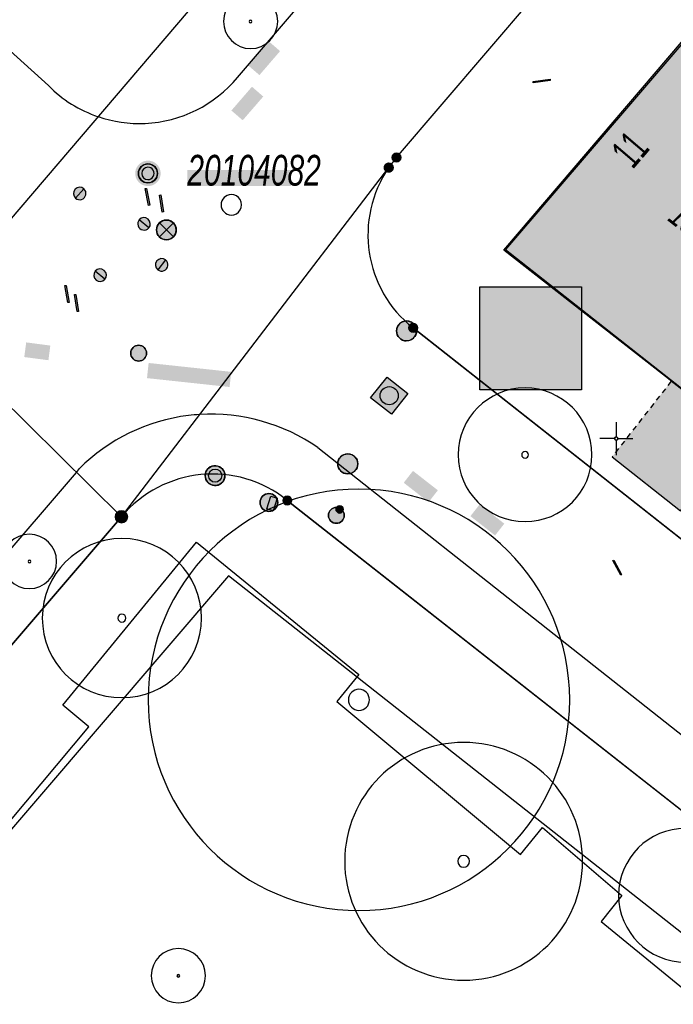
# Model space of a CAD drawing. Header units: metres. Extents: x 2695560 to 2696939, y 1260491 to 1262050.
# Tile 629 of 656: x 2696078 to 2696103, y 1261078 to 1261116. Entities that reach past the tile are written whole.
import ezdxf

# ---------------------------------------------------------------- set-up
doc = ezdxf.new("R2010")
doc.units = ezdxf.units.M
doc.linetypes.add('AUSGEZOGEN', pattern=[0])
doc.linetypes.add('VERDECKT2_S2', pattern=[0.36, 0.2, -0.16])
for name, color, linetype in [('XR$1$AV_Flächen (EO)', 7, 'AUSGEZOGEN'), ('XR$1$AV_Gebäudeflächen (BB)', 7, 'AUSGEZOGEN'), ('XR$1$AV_Gebäudeflächen (EO)', 7, 'AUSGEZOGEN'), ('XR$1$AV_Grenzpunkte', 7, 'AUSGEZOGEN'), ('XR$1$AV_Haus-Nr.', 7, 'AUSGEZOGEN'), ('XR$1$AV_Koordinatennetzpunkte', 7, 'AUSGEZOGEN'), ('XR$1$AV_Lagefixpunkt-Nr.', 7, 'AUSGEZOGEN'), ('XR$1$AV_Lagefixpunkte', 7, 'AUSGEZOGEN'), ('XR$1$AV_Linien (BB)', 7, 'AUSGEZOGEN'), ('XR$1$AV_Versicherung-Nr.', 7, 'AUSGEZOGEN'), ('XR$1$AW_LK_Schachtdeckel', 24, 'AUSGEZOGEN'), ('XR$1$AW_LK_Zwischenpunkt', 24, 'AUSGEZOGEN'), ('XR$1$EW_LK_Bauwerk', 1, 'AUSGEZOGEN'), ('XR$1$EW_LK_Bauwerk_FL_Linie_Punkt', 1, 'AUSGEZOGEN'), ('XR$1$EW_LK_Knoten', 1, 'AUSGEZOGEN'), ('XR$1$FM_LK_SW_TRASSEKNOTEN', 94, 'AUSGEZOGEN'), ('XR$1$GA_LK_Rohrleitungsteil', 32, 'AUSGEZOGEN'), ('XR$1$GR_Baum', 94, 'AUSGEZOGEN'), ('XR$1$Liegenschaftsgrenzen', 7, 'AUSGEZOGEN'), ('XR$1$PFAV', 255, 'AUSGEZOGEN'), ('XR$1$PFAW', 255, 'AUSGEZOGEN'), ('XR$1$PFEW', 255, 'AUSGEZOGEN'), ('XR$1$PFWA', 255, 'AUSGEZOGEN'), ('XR$1$RAEW', 8, 'AUSGEZOGEN'), ('XR$1$RP_Abstandslinie', 7, 'AUSGEZOGEN'), ('XR$1$WA_LK_Absperrarmatur', 171, 'AUSGEZOGEN'), ('XR$1$WA_LK_Hydrant', 171, 'AUSGEZOGEN'), ('XR$1$WA_LK_Rohrleitungsteil', 171, 'AUSGEZOGEN')]:
    doc.layers.add(name, color=color, linetype=linetype)
doc.styles.add('ARIAL', font='arial.ttf')

# ---------------------------------------------------------------- blocks, each defined once
blk = doc.blocks.new('COMPLEXOBJECT_30')
at = {"layer": 'XR$1$AV_Linien (BB)', "color": 7, "linetype": 'AUSGEZOGEN', "transparency": 33554687}
for p, q in [((6071.351, 11085.468), (6072.466, 11084.499)), ((6109.39, 11077.952), (6110.651, 11079.489))]:
    blk.add_line(p, q, dxfattribs=at)
blk.add_lwpolyline([(6076.422, 11084.772), (6080.035, 11089.091), (6079.057, 11089.912), (6084.113, 11096.081), (6090.255, 11091.07), (6089.425, 11090.048), (6096.374, 11084.246), (6097.214, 11085.277), (6100.208, 11082.696), (6099.432, 11081.709), (6104.828, 11077.301)], dxfattribs=at)
for centre, radius, start, end in [((6074.321, 11086.414), 2.666, 225.9066, 321.9887), ((6106.809, 11079.729), 3.134, 230.7945, 325.4481)]:
    blk.add_arc(centre, radius, start, end, dxfattribs=at)
blk = doc.blocks.new('COMPLEXOBJECT_219')
at = {"layer": 'XR$1$AV_Linien (BB)', "color": 7, "linetype": 'AUSGEZOGEN', "transparency": 33554687}
blk.add_line((6087.55, 11097.66), (6110.651, 11079.489), dxfattribs=at)
blk.add_arc((6084.725, 11094.156), 4.501, 51.1256, 140.151, dxfattribs=at)
blk = doc.blocks.new('COMPLEXOBJECT_372')
at = {"layer": 'XR$1$AV_Linien (BB)', "color": 7, "linetype": 'AUSGEZOGEN', "transparency": 33554687}
blk.add_line((6091.68, 11110.64), (6098.912, 11119.102), dxfattribs=at)
blk.add_arc((6094.876, 11107.891), 4.215, 139.3009, 145.8101, dxfattribs=at)
blk = doc.blocks.new('COMPLEXOBJECT_373')
at = {"layer": 'XR$1$AV_Linien (BB)', "color": 7, "linetype": 'AUSGEZOGEN', "transparency": 33554687}
blk.add_line((6102.915, 11095.837), (6092.31, 11104.19), dxfattribs=at)
blk.add_arc((6095.101, 11107.718), 4.499, 145.5982, 231.6571, dxfattribs=at)
blk = doc.blocks.new('COMPLEXOBJECT_624')
at = {"layer": 'XR$1$AV_Linien (BB)', "color": 7, "linetype": 'AUSGEZOGEN', "transparency": 33554687}
blk.add_lwpolyline([(6085.67, 11113.677), (6117.292, 11150.599), (6148.779, 11187.343)], dxfattribs=at)
for centre, radius, start, end in [((6081.945, 11116.778), 4.847, 272.6035, 320.2254), ((6081.943, 11116.752), 4.821, 251.1678, 272.6352)]:
    blk.add_arc(centre, radius, start, end, dxfattribs=at)
blk = doc.blocks.new('COMPLEXOBJECT_625')
at = {"layer": 'XR$1$AV_Linien (BB)', "color": 7, "linetype": 'AUSGEZOGEN', "transparency": 33554687}
blk.add_line((6079.676, 11098.861), (6079.554, 11098.719), dxfattribs=at)
for centre, radius, start, end in [((6084.665, 11093.865), 7.06, 96.9969, 134.9617), ((6084.614, 11094.352), 6.571, 93.316, 97.0728)]:
    blk.add_arc(centre, radius, start, end, dxfattribs=at)
blk = doc.blocks.new('COMPLEXOBJECT_627')
at = {"layer": 'XR$1$AV_Linien (BB)', "color": 7, "linetype": 'AUSGEZOGEN', "transparency": 33554687}
blk.add_lwpolyline([(6008.311, 11177.006), (6056.879, 11132.95), (6078.507, 11113.365)], dxfattribs=at)
blk.add_arc((6081.95, 11116.779), 4.849, 224.7539, 251.1915, dxfattribs=at)
blk = doc.blocks.new('COMPLEXOBJECT_665')
at = {"layer": 'XR$1$AV_Linien (BB)', "color": 7, "linetype": 'AUSGEZOGEN', "transparency": 33554687}
blk.add_lwpolyline([(6079.554, 11098.719), (6035.234, 11047.035), (5995.085, 11000.172)], dxfattribs=at)
blk = doc.blocks.new('COMPLEXOBJECT_741')
at = {"layer": 'XR$1$AV_Linien (BB)', "color": 7, "linetype": 'AUSGEZOGEN', "transparency": 33554687}
blk.add_lwpolyline([(6088.704, 11099.658), (6147.236, 11053.415), (6148.646, 11053.193), (6191.449, 11019.447)], dxfattribs=at)
blk = doc.blocks.new('COMPLEXOBJECT_1281')
at = {"layer": 'XR$1$Liegenschaftsgrenzen', "color": 7, "linetype": 'AUSGEZOGEN', "transparency": 33554687}
blk.add_line((6092.31, 11104.19), (6108.46, 11091.47), dxfattribs=at)
blk.add_arc((6095.101, 11107.718), 4.499, 145.5982, 231.6571, dxfattribs=at)
blk = doc.blocks.new('COMPLEXOBJECT_1289')
at = {"layer": 'XR$1$Liegenschaftsgrenzen', "color": 7, "linetype": 'AUSGEZOGEN', "transparency": 33554687}
blk.add_lwpolyline([(6149.759, 11049.766), (6134.64, 11060.62), (6087.55, 11097.66)], dxfattribs=at)
blk.add_arc((6084.725, 11094.156), 4.501, 51.1256, 140.151, dxfattribs=at)
blk = doc.blocks.new('COMPLEXOBJECT_1290')
at = {"layer": 'XR$1$Liegenschaftsgrenzen', "color": 7, "linetype": 'AUSGEZOGEN', "transparency": 33554687}
blk.add_line((6091.68, 11110.64), (6103.32, 11124.26), dxfattribs=at)
blk.add_arc((6094.876, 11107.891), 4.215, 139.3009, 145.8101, dxfattribs=at)
blk = doc.blocks.new('BWAV1')
at = {"layer": 'XR$1$PFAV', "transparency": 33554687}
blk.add_hatch(color=7, dxfattribs=at).paths.add_polyline_path([(0.67, 0), (0.656, 0.135), (0.616, 0.264), (0.55, 0.383), (0.462, 0.486), (0.354, 0.569), (0.233, 0.628), (0.101, 0.662), (-0.034, 0.669), (-0.168, 0.649), (-0.295, 0.602), (-0.41, 0.53), (-0.508, 0.436), (-0.586, 0.325), (-0.639, 0.201), (-0.667, 0.068), (-0.667, -0.068), (-0.639, -0.201), (-0.586, -0.325), (-0.508, -0.436), (-0.41, -0.53), (-0.295, -0.602), (-0.168, -0.649), (-0.034, -0.669), (0.101, -0.662), (0.233, -0.628), (0.354, -0.569), (0.462, -0.486), (0.55, -0.383), (0.616, -0.264), (0.656, -0.135)])
at = {"color": 7, "transparency": 33554687}
for radius, start, end in [(0.5, 91.1948, 268.8052), (0.326, 91.1948, 268.8052), (0.5, 268.8052, 91.1948), (0.326, 268.8052, 91.1948)]:
    blk.add_arc((0, 0), radius, start, end, dxfattribs=at)
at = {"layer": 'XR$1$PFAV', "transparency": 33554687}
blk.add_circle((0, 0), 0.5, dxfattribs=at)
blk = doc.blocks.new('BAV15')
at = {"layer": 'XR$1$PFAV', "transparency": 33554687}
blk.add_hatch(color=7, dxfattribs=at).paths.add_polyline_path([(0.5, 0), (0.49, 0.101), (0.459, 0.197), (0.41, 0.286), (0.344, 0.362), (0.264, 0.424), (0.174, 0.469), (0.076, 0.494), (-0.025, 0.499), (-0.125, 0.484), (-0.22, 0.449), (-0.306, 0.395), (-0.379, 0.326), (-0.437, 0.243), (-0.477, 0.15), (-0.497, 0.051), (-0.497, -0.051), (-0.477, -0.15), (-0.437, -0.243), (-0.379, -0.326), (-0.306, -0.395), (-0.22, -0.449), (-0.125, -0.484), (-0.025, -0.499), (0.076, -0.494), (0.174, -0.469), (0.264, -0.424), (0.344, -0.362), (0.41, -0.286), (0.459, -0.197), (0.49, -0.101)])
at = {"color": 7, "transparency": 33554687}
for start, end in [(90, 270), (270, 90)]:
    blk.add_arc((0, 0), 0.5, start, end, dxfattribs=at)
at = {"layer": 'XR$1$PFAV', "transparency": 33554687}
blk.add_circle((0, 0), 0.5, dxfattribs=at)
blk = doc.blocks.new('BWAV20')
at = {"true_color": 0x000000, "transparency": 33554687}
blk.add_hatch(color=18, dxfattribs=at).paths.add_polyline_path([(0.167, 0), (0.163, 0.034), (0.153, 0.066), (0.137, 0.095), (0.115, 0.121), (0.088, 0.141), (0.058, 0.156), (0.025, 0.165), (-0.008, 0.166), (-0.042, 0.161), (-0.073, 0.15), (-0.102, 0.132), (-0.126, 0.109), (-0.146, 0.081), (-0.159, 0.05), (-0.166, 0.017), (-0.166, -0.017), (-0.159, -0.05), (-0.146, -0.081), (-0.126, -0.109), (-0.102, -0.132), (-0.073, -0.15), (-0.042, -0.161), (-0.008, -0.166), (0.025, -0.165), (0.058, -0.156), (0.088, -0.141), (0.115, -0.121), (0.137, -0.095), (0.153, -0.066), (0.163, -0.034)])
at = {"layer": 'XR$1$PFAV', "transparency": 33554687}
blk.add_hatch(color=7, dxfattribs=at).paths.add_polyline_path([(0.5, 0), (0.49, 0.101), (0.459, 0.197), (0.41, 0.286), (0.344, 0.362), (0.264, 0.424), (0.174, 0.469), (0.076, 0.494), (-0.025, 0.499), (-0.125, 0.484), (-0.22, 0.449), (-0.306, 0.395), (-0.379, 0.326), (-0.437, 0.243), (-0.477, 0.15), (-0.497, 0.051), (-0.497, -0.051), (-0.477, -0.15), (-0.437, -0.243), (-0.379, -0.326), (-0.306, -0.395), (-0.22, -0.449), (-0.125, -0.484), (-0.025, -0.499), (0.076, -0.494), (0.174, -0.469), (0.264, -0.424), (0.344, -0.362), (0.41, -0.286), (0.459, -0.197), (0.49, -0.101)])
blk = doc.blocks.new('BAV2041')
at = {"color": 7, "transparency": 33554687}
for p, q in [((0, 0.5), (0, 0.05)), ((-0.05, 0), (-0.5, 0)), ((0.05, 0), (0.5, 0)), ((0, -0.05), (0, -0.5))]:
    blk.add_line(p, q, dxfattribs=at)
blk.add_circle((0, 0), 0.05, dxfattribs=at)
for start, end in [(90, 270), (270, 90)]:
    blk.add_arc((0, 0), 0.05, start, end, dxfattribs=at)
blk = doc.blocks.new('WBGR1')
at = {"color": 94, "transparency": 33554687}
for radius, start, end in [(1, 90, 270), (1, 270, 90), (0.05, 90, 270), (0.05, 270, 90)]:
    blk.add_arc((0, 0), radius, start, end, dxfattribs=at)
blk = doc.blocks.new('BAW2092')
at = {"true_color": 0x000000, "transparency": 33554687}
blk.add_hatch(color=18, dxfattribs=at).paths.add_polyline_path([(-0.03, 0.5), (-0.03, -0.5), (0.03, -0.5), (0.03, 0.5)])
at = {"transparency": 33554687}
blk.add_lwpolyline([(-0.03, 0.5), (0.03, 0.5), (0.03, -0.5), (-0.03, -0.5), (-0.03, 0.5)], close=True, dxfattribs=at)
blk = doc.blocks.new('BAW2087')
at = {"lineweight": 25, "true_color": 0x000000, "transparency": 33554687}
h = blk.add_hatch(color=18, dxfattribs=at)
h.paths.add_polyline_path([(-0.5, 0.5), (-0.5, -0.5), (0.5, -0.5), (0.5, 0.5)])
h.paths.add_polyline_path([(0.337, -0.069), (0.316, -0.136), (0.282, -0.196), (0.237, -0.249), (0.182, -0.292), (0.119, -0.322), (0.052, -0.34), (-0.017, -0.343), (-0.086, -0.333), (-0.151, -0.309), (-0.21, -0.272), (-0.261, -0.224), (-0.301, -0.167), (-0.328, -0.103), (-0.342, -0.035), (-0.342, 0.035), (-0.328, 0.103), (-0.301, 0.167), (-0.261, 0.224), (-0.21, 0.272), (-0.151, 0.309), (-0.086, 0.333), (-0.017, 0.343), (0.052, 0.34), (0.119, 0.322), (0.182, 0.292), (0.237, 0.249), (0.282, 0.196), (0.316, 0.136), (0.337, 0.069), (0.344, 0)], flags=16)
at = {"layer": 'XR$1$PFAW', "lineweight": 25, "transparency": 33554687}
blk.add_hatch(color=7, dxfattribs=at).paths.add_polyline_path([(0.344, 0), (0.337, 0.069), (0.316, 0.136), (0.282, 0.196), (0.237, 0.249), (0.182, 0.292), (0.119, 0.322), (0.052, 0.34), (-0.017, 0.343), (-0.086, 0.333), (-0.151, 0.309), (-0.21, 0.272), (-0.261, 0.224), (-0.301, 0.167), (-0.328, 0.103), (-0.342, 0.035), (-0.342, -0.035), (-0.328, -0.103), (-0.301, -0.167), (-0.261, -0.224), (-0.21, -0.272), (-0.151, -0.309), (-0.086, -0.333), (-0.017, -0.343), (0.052, -0.34), (0.119, -0.322), (0.182, -0.292), (0.237, -0.249), (0.282, -0.196), (0.316, -0.136), (0.337, -0.069)])
at = {"lineweight": 25, "transparency": 33554687}
for p, q in [((-0.5, 0.5, 0.993), (0.5, 0.5, 0.993)), ((-0.5, -0.5, 0.993), (-0.5, 0.5, 0.993)), ((0.5, 0.5, 0.993), (0.5, -0.5, 0.993)), ((0.5, -0.5, 0.993), (-0.5, -0.5, 0.993))]:
    blk.add_line(p, q, dxfattribs=at)
blk.add_circle((0, 0), 0.344, dxfattribs=at)
at = {"layer": 'XR$1$PFAW', "lineweight": 25, "transparency": 33554687}
blk.add_line((-0.5, 0.5), (0.5, 0.5), dxfattribs=at)
at = {"layer": 'XR$1$PFAW', "color": 31, "lineweight": 25, "transparency": 33554687}
for p, q in [((-0.5, -0.5), (-0.5, 0.5)), ((0.5, 0.5), (0.5, -0.5)), ((0.5, -0.5), (-0.5, -0.5))]:
    blk.add_line(p, q, dxfattribs=at)
at = {"layer": 'XR$1$PFAW', "lineweight": 25, "transparency": 33554687}
blk.add_circle((0, 0), 0.344, dxfattribs=at)
blk = doc.blocks.new('BAW2088')
at = {"layer": 'XR$1$PFAW', "transparency": 33554687}
blk.add_hatch(color=253, dxfattribs=at).paths.add_polyline_path([(0.51, 0), (0.5, 0.101), (0.47, 0.197), (0.421, 0.286), (0.355, 0.362), (0.275, 0.424), (0.184, 0.469), (0.086, 0.494), (-0.015, 0.499), (-0.115, 0.484), (-0.21, 0.449), (-0.296, 0.395), (-0.369, 0.326), (-0.427, 0.243), (-0.467, 0.15), (-0.487, 0.051), (-0.487, -0.051), (-0.467, -0.15), (-0.427, -0.243), (-0.369, -0.326), (-0.296, -0.395), (-0.21, -0.449), (-0.115, -0.484), (-0.015, -0.499), (0.086, -0.494), (0.184, -0.469), (0.275, -0.424), (0.355, -0.362), (0.421, -0.286), (0.47, -0.197), (0.5, -0.101)])
at = {"transparency": 33554687}
for start, end in [(91.1948, 268.8052), (268.8052, 91.1948)]:
    blk.add_arc((0.01, 0), 0.5, start, end, dxfattribs=at)
at = {"layer": 'XR$1$PFAW', "transparency": 33554687}
blk.add_circle((0.01, 0), 0.5, dxfattribs=at)
blk = doc.blocks.new('BWA2013')
at = {"true_color": 0x000000, "transparency": 33554687}
blk.add_hatch(color=18, dxfattribs=at).paths.add_polyline_path([(-0.291, -0.409), (0.352, 0.357), (0.291, 0.409), (-0.352, -0.357)])
at = {"transparency": 33554687}
blk.add_lwpolyline([(-0.291, -0.409), (-0.352, -0.357), (0.291, 0.409), (0.352, 0.357), (-0.291, -0.409)], close=True, dxfattribs=at)
blk = doc.blocks.new('BWA2009')
at = {"true_color": 0x000000, "transparency": 33554687}
blk.add_hatch(color=18, dxfattribs=at).paths.add_polyline_path([(0.333, 0), (0.327, 0.067), (0.306, 0.131), (0.274, 0.19), (0.23, 0.242), (0.176, 0.283), (0.116, 0.313), (0.05, 0.329), (-0.017, 0.333), (-0.084, 0.323), (-0.147, 0.299), (-0.204, 0.264), (-0.253, 0.217), (-0.291, 0.162), (-0.318, 0.1), (-0.332, 0.034), (-0.332, -0.034), (-0.318, -0.1), (-0.291, -0.162), (-0.253, -0.217), (-0.204, -0.264), (-0.147, -0.299), (-0.084, -0.323), (-0.017, -0.333), (0.05, -0.329), (0.116, -0.313), (0.176, -0.283), (0.23, -0.242), (0.274, -0.19), (0.306, -0.131), (0.327, -0.067)])
at = {"layer": 'XR$1$PFWA', "transparency": 33554687}
blk.add_hatch(color=7, dxfattribs=at).paths.add_polyline_path([(0.5, 0), (0.49, 0.101), (0.459, 0.197), (0.41, 0.286), (0.344, 0.362), (0.264, 0.424), (0.174, 0.469), (0.076, 0.494), (-0.025, 0.499), (-0.125, 0.484), (-0.22, 0.449), (-0.306, 0.395), (-0.379, 0.326), (-0.437, 0.243), (-0.477, 0.15), (-0.497, 0.051), (-0.497, -0.051), (-0.477, -0.15), (-0.437, -0.243), (-0.379, -0.326), (-0.306, -0.395), (-0.22, -0.449), (-0.125, -0.484), (-0.025, -0.499), (0.076, -0.494), (0.174, -0.469), (0.264, -0.424), (0.344, -0.362), (0.41, -0.286), (0.459, -0.197), (0.49, -0.101)])
at = {"transparency": 33554687}
blk.add_circle((0, 0), 0.333, dxfattribs=at)
for start, end in [(90, 180), (0, 90), (180, 270), (270, 0)]:
    blk.add_arc((0, 0), 0.5, start, end, dxfattribs=at)
at = {"layer": 'XR$1$PFWA', "transparency": 33554687}
blk.add_circle((0, 0), 0.5, dxfattribs=at)
blk = doc.blocks.new('BWA965')
at = {"layer": 'XR$1$PFWA', "transparency": 33554687}
blk.add_hatch(color=7, dxfattribs=at).paths.add_polyline_path([(0, 0.5), (-0.051, 0.497), (-0.101, 0.49), (-0.15, 0.477), (-0.197, 0.459), (-0.243, 0.437), (-0.286, 0.41), (-0.326, 0.379), (-0.362, 0.344), (-0.395, 0.306), (-0.424, 0.264), (-0.449, 0.22), (-0.469, 0.174), (-0.484, 0.125), (-0.494, 0.076), (-0.499, 0.025), (-0.499, -0.025), (-0.494, -0.076), (-0.484, -0.125), (-0.469, -0.174), (-0.449, -0.22), (-0.424, -0.264), (-0.395, -0.306), (-0.362, -0.344), (-0.326, -0.379), (-0.286, -0.41), (-0.243, -0.437), (-0.197, -0.459), (-0.15, -0.477), (-0.101, -0.49), (-0.051, -0.497), (0, -0.5), (0.051, -0.497), (0.101, -0.49), (0.15, -0.477), (0.197, -0.459), (0.243, -0.437), (0.286, -0.41), (0.326, -0.379), (0.362, -0.344), (0.395, -0.306), (0.424, -0.264), (0.449, -0.22), (0.469, -0.174), (0.484, -0.125), (0.494, -0.076), (0.499, -0.025), (0.499, 0.025), (0.494, 0.076), (0.484, 0.125), (0.469, 0.174), (0.449, 0.22), (0.424, 0.264), (0.395, 0.306), (0.362, 0.344), (0.326, 0.379), (0.286, 0.41), (0.243, 0.437), (0.197, 0.459), (0.15, 0.477), (0.101, 0.49), (0.051, 0.497)])
at = {"transparency": 33554687}
blk.add_line((0, 0.5), (0, -0.5), dxfattribs=at)
for start, end in [(90, 270), (270, 90)]:
    blk.add_arc((0, 0), 0.5, start, end, dxfattribs=at)
blk = doc.blocks.new('BGA2013')
at = {"transparency": 33554687}
blk.add_hatch(color=36, dxfattribs=at).paths.add_polyline_path([(-0.291, -0.409), (0.352, 0.357), (0.291, 0.409), (-0.352, -0.357)])
at = {"color": 32, "transparency": 33554687}
blk.add_lwpolyline([(-0.291, -0.409), (-0.352, -0.357), (0.291, 0.409), (0.352, 0.357), (-0.291, -0.409)], close=True, dxfattribs=at)
blk = doc.blocks.new('BEW15')
at = {"layer": 'XR$1$PFEW', "transparency": 33554687}
h = blk.add_hatch(color=7, dxfattribs=at)
h.paths.add_polyline_path([(-0.5, 0), (-0.497, -0.05), (-0.489, -0.1), (-0.477, -0.15), (-0.459, -0.197), (-0.437, -0.242), (-0.41, -0.285), (-0.379, -0.326), (-0.344, -0.362), (-0.306, -0.395), (-0.264, -0.424), (-0.22, -0.449), (-0.173, -0.469), (-0.125, -0.484), (-0.075, -0.494), (-0.025, -0.499), (0.026, -0.499), (0.076, -0.494), (0.126, -0.484), (0.174, -0.469), (0.22, -0.449), (0.265, -0.424), (0.306, -0.395), (0.345, -0.362), (0.38, -0.326), (0.411, -0.285), (0.437, -0.242), (0.46, -0.197), (0.477, -0.15), (0.49, -0.1), (0.498, -0.05), (0.5, 0), (0.498, 0.051), (0.49, 0.101), (0.477, 0.15), (0.46, 0.197), (0.437, 0.243), (0.411, 0.286), (0.38, 0.326), (0.345, 0.363), (0.306, 0.396), (0.265, 0.424), (0.22, 0.449), (0.174, 0.469), (0.126, 0.484), (0.076, 0.494), (0.026, 0.5), (-0.025, 0.5), (-0.075, 0.494), (-0.125, 0.484), (-0.173, 0.469), (-0.22, 0.449), (-0.264, 0.424), (-0.306, 0.396), (-0.344, 0.363), (-0.379, 0.326), (-0.41, 0.286), (-0.437, 0.243), (-0.459, 0.197), (-0.477, 0.15), (-0.489, 0.101), (-0.497, 0.051)])
h.paths.add_polyline_path([(0.01, 0.001), (0.01, 0), (0.01, -0.001), (0.01, -0.002), (0.01, -0.003), (0.009, -0.004), (0.009, -0.005), (0.009, -0.006), (0.008, -0.006), (0.007, -0.007), (0.006, -0.008), (0.006, -0.008), (0.005, -0.009), (0.004, -0.009), (0.003, -0.01), (0.002, -0.01), (0.001, -0.01), (0, -0.01), (-0.001, -0.01), (-0.002, -0.01), (-0.003, -0.009), (-0.004, -0.009), (-0.005, -0.008), (-0.006, -0.008), (-0.007, -0.007), (-0.007, -0.006), (-0.008, -0.006), (-0.008, -0.005), (-0.009, -0.004), (-0.009, -0.003), (-0.009, -0.002), (-0.01, -0.001), (-0.01, 0), (-0.01, 0.001), (-0.009, 0.002), (-0.009, 0.003), (-0.009, 0.004), (-0.008, 0.005), (-0.008, 0.006), (-0.007, 0.007), (-0.007, 0.007), (-0.006, 0.008), (-0.005, 0.009), (-0.004, 0.009), (-0.003, 0.01), (-0.002, 0.01), (-0.001, 0.01), (0, 0.01), (0.001, 0.01), (0.002, 0.01), (0.003, 0.01), (0.004, 0.01), (0.005, 0.009), (0.006, 0.009), (0.006, 0.008), (0.007, 0.007), (0.008, 0.007), (0.009, 0.006), (0.009, 0.005), (0.009, 0.004), (0.01, 0.003), (0.01, 0.002)], flags=16)
at = {"color": 1, "transparency": 33554687}
for start, end in [(0, 180), (180, 0)]:
    blk.add_arc((0, 0), 0.5, start, end, dxfattribs=at)
at = {"layer": 'XR$1$PFEW', "transparency": 33554687}
blk.add_circle((0, 0), 0.5, dxfattribs=at)
blk = doc.blocks.new('BEWLP2597')
at = {"layer": 'XR$1$PFEW', "transparency": 33554687}
blk.add_hatch(color=7, dxfattribs=at).paths.add_polyline_path([(-0.5, 0), (-0.497, -0.051), (-0.49, -0.101), (-0.477, -0.15), (-0.459, -0.197), (-0.437, -0.243), (-0.41, -0.286), (-0.379, -0.326), (-0.344, -0.362), (-0.306, -0.395), (-0.264, -0.424), (-0.22, -0.449), (-0.174, -0.469), (-0.125, -0.484), (-0.076, -0.494), (-0.025, -0.499), (0.025, -0.499), (0.076, -0.494), (0.125, -0.484), (0.174, -0.469), (0.22, -0.449), (0.264, -0.424), (0.306, -0.395), (0.344, -0.362), (0.379, -0.326), (0.41, -0.286), (0.437, -0.243), (0.459, -0.197), (0.477, -0.15), (0.49, -0.101), (0.497, -0.051), (0.5, 0), (0.497, 0.051), (0.49, 0.101), (0.477, 0.15), (0.459, 0.197), (0.437, 0.243), (0.41, 0.286), (0.379, 0.326), (0.344, 0.362), (0.306, 0.395), (0.264, 0.424), (0.22, 0.449), (0.174, 0.469), (0.125, 0.484), (0.076, 0.494), (0.025, 0.499), (-0.025, 0.499), (-0.076, 0.494), (-0.125, 0.484), (-0.174, 0.469), (-0.22, 0.449), (-0.264, 0.424), (-0.306, 0.395), (-0.344, 0.362), (-0.379, 0.326), (-0.41, 0.286), (-0.437, 0.243), (-0.459, 0.197), (-0.477, 0.15), (-0.49, 0.101), (-0.497, 0.051)])
at = {"color": 1, "transparency": 33554687}
for start, end in [(90, 180), (0, 90), (180, 270), (270, 0)]:
    blk.add_arc((0, 0), 0.5, start, end, dxfattribs=at)
at = {"layer": 'XR$1$PFEW', "transparency": 33554687}
blk.add_circle((0, 0), 0.5, dxfattribs=at)
blk = doc.blocks.new('BEWLP2549_S')
at = {"layer": 'XR$1$PFEW', "transparency": 33554687}
blk.add_hatch(color=7, dxfattribs=at).paths.add_polyline_path([(0.5, 0), (0.49, 0.101), (0.459, 0.197), (0.41, 0.286), (0.344, 0.362), (0.264, 0.424), (0.174, 0.469), (0.076, 0.494), (-0.025, 0.499), (-0.125, 0.484), (-0.22, 0.449), (-0.306, 0.395), (-0.379, 0.326), (-0.437, 0.243), (-0.477, 0.15), (-0.497, 0.051), (-0.497, -0.051), (-0.477, -0.15), (-0.437, -0.243), (-0.379, -0.326), (-0.306, -0.395), (-0.22, -0.449), (-0.125, -0.484), (-0.025, -0.499), (0.076, -0.494), (0.174, -0.469), (0.264, -0.424), (0.344, -0.362), (0.41, -0.286), (0.459, -0.197), (0.49, -0.101)])
at = {"color": 1, "transparency": 33554687}
for p, q in [((0.354, -0.354), (-0.354, 0.354)), ((-0.354, -0.354), (0.354, 0.354))]:
    blk.add_line(p, q, dxfattribs=at)
for start, end in [(91.3809, 268.6191), (268.6191, 91.3809)]:
    blk.add_arc((0, 0), 0.5, start, end, dxfattribs=at)
at = {"layer": 'XR$1$PFEW', "transparency": 33554687}
blk.add_circle((0, 0), 0.5, dxfattribs=at)
blk = doc.blocks.new('BEW957')
at = {"layer": 'XR$1$RAEW', "transparency": 33554687}
blk.add_hatch(color=1, dxfattribs=at).paths.add_polyline_path([(-0.5, 0), (-0.5, -0.05), (-0.49, -0.1), (-0.48, -0.15), (-0.46, -0.2), (-0.44, -0.24), (-0.41, -0.29), (-0.38, -0.33), (-0.34, -0.36), (-0.31, -0.4), (-0.26, -0.42), (-0.22, -0.45), (-0.17, -0.47), (-0.13, -0.48), (-0.08, -0.49), (-0.03, -0.5), (0.03, -0.5), (0.08, -0.49), (0.13, -0.48), (0.17, -0.47), (0.22, -0.45), (0.26, -0.42), (0.31, -0.4), (0.34, -0.36), (0.38, -0.33), (0.41, -0.29), (0.44, -0.24), (0.46, -0.2), (0.48, -0.15), (0.49, -0.1), (0.5, -0.05), (0.5, 0), (0.5, 0.05), (0.49, 0.1), (0.48, 0.15), (0.46, 0.2), (0.44, 0.24), (0.41, 0.29), (0.38, 0.33), (0.34, 0.36), (0.31, 0.4), (0.26, 0.42), (0.22, 0.45), (0.17, 0.47), (0.13, 0.48), (0.08, 0.49), (0.03, 0.5), (-0.03, 0.5), (-0.08, 0.49), (-0.13, 0.48), (-0.17, 0.47), (-0.22, 0.45), (-0.26, 0.42), (-0.31, 0.4), (-0.34, 0.36), (-0.38, 0.33), (-0.41, 0.29), (-0.44, 0.24), (-0.46, 0.2), (-0.48, 0.15), (-0.49, 0.1), (-0.5, 0.05)])
at = {"color": 1, "transparency": 33554687}
for start, end in [(90, 180), (180, 270), (0, 90), (270, 0)]:
    blk.add_arc((0, 0), 0.5, start, end, dxfattribs=at)
at = {"layer": 'XR$1$RAEW', "color": 1, "transparency": 33554687}
blk.add_circle((0, 0), 0.5, dxfattribs=at)
blk = doc.blocks.new('BEWLP2514')
at = {"layer": 'XR$1$PFEW', "transparency": 33554687}
blk.add_hatch(color=7, dxfattribs=at).paths.add_polyline_path([(0.5, 0), (-0.5, 0), (-0.5, -0.5), (0.5, -0.5)])
at = {"color": 1, "transparency": 33554687}
blk.add_lwpolyline([(-0.5, 0), (0.5, 0), (0.5, -0.5), (-0.5, -0.5), (-0.5, 0)], close=True, dxfattribs=at)
at = {"layer": 'XR$1$PFEW', "transparency": 33554687}
for p, q in [((-0.5, -0.5), (-0.5, 0)), ((-0.5, 0), (0.5, 0)), ((0.5, 0), (0.5, -0.5)), ((0.5, -0.5), (-0.5, -0.5))]:
    blk.add_line(p, q, dxfattribs=at)
blk = doc.blocks.new('BWFM16')
at = {"color": 94, "transparency": 33554687}
for start, end in [(91.1948, 268.8052), (268.8052, 91.1948)]:
    blk.add_arc((0.01, 0), 0.5, start, end, dxfattribs=at)

msp = doc.modelspace()

# ---------------------------------------------------------------- hatches: boundary and pattern name
at = {"transparency": 33554687}
for points in [[(2696087.033, 1261113.945), (2696087.465, 1261113.573), (2696088.247, 1261114.481), (2696087.815, 1261114.853)], [(2696086.404, 1261112.232), (2696086.832, 1261111.862), (2696087.61, 1261112.762), (2696087.182, 1261113.132)], [(2696084.735, 1261109.976), (2696084.735, 1261109.373), (2696088.658, 1261109.373), (2696088.658, 1261109.976)], [(2696095.81, 1261105.552), (2696095.81, 1261101.651), (2696099.66, 1261101.651), (2696099.66, 1261105.552)], [(2696078.637, 1261103.452), (2696078.564, 1261102.897), (2696079.478, 1261102.777), (2696079.55, 1261103.332)], [(2696083.271, 1261102.673), (2696083.209, 1261102.099), (2696086.335, 1261101.763), (2696086.397, 1261102.337)], [(2696093.277, 1261098.587), (2696092.926, 1261098.138), (2696093.867, 1261097.403), (2696094.218, 1261097.852)], [(2696095.8, 1261097.318), (2696095.451, 1261096.872), (2696096.384, 1261096.142), (2696096.733, 1261096.588)]]:
    msp.add_hatch(color=7, dxfattribs=at).paths.add_polyline_path(points)
at = {"layer": 'XR$1$AV_Gebäudeflächen (BB)', "true_color": 0xd2d2d2, "transparency": 33554687}
msp.add_hatch(color=254, dxfattribs=at).paths.add_polyline_path([(2696111.575, 1261108.886), (2696103.955, 1261115.42), (2696096.712, 1261106.943), (2696104.62, 1261100.756)])
at = {"layer": 'XR$1$AV_Gebäudeflächen (EO)', "true_color": 0xebebeb, "transparency": 33554687}
msp.add_hatch(color=7, dxfattribs=at).paths.add_polyline_path([(2696103.052, 1261101.983), (2696100.815, 1261099.123), (2696103.407, 1261097.08), (2696105.675, 1261099.93), (2696104.718, 1261100.679)])

# ---------------------------------------------------------------- linework, layer by layer
at = {"color": 24, "lineweight": -3, "transparency": 33554687}
msp.add_lwpolyline([(2696095.81, 1261105.552), (2696099.66, 1261105.552), (2696099.66, 1261101.651), (2696095.81, 1261101.651), (2696095.81, 1261105.552)], close=True, dxfattribs=at)
at = {"layer": 'XR$1$AV_Flächen (EO)', "color": 7, "linetype": 'VERDECKT2_S2', "transparency": 33554687}
msp.add_line((2696103.052, 1261101.983), (2696100.815, 1261099.123), dxfattribs=at)
at = {"layer": 'XR$1$AV_Flächen (EO)', "color": 7, "linetype": 'AUSGEZOGEN', "transparency": 33554687}
msp.add_lwpolyline([(2696100.815, 1261099.123), (2696103.407, 1261097.08), (2696105.675, 1261099.93), (2696104.718, 1261100.679), (2696103.052, 1261101.983)], dxfattribs=at)
at = {"layer": 'XR$1$AV_Linien (BB)', "color": 7, "linetype": 'AUSGEZOGEN', "transparency": 33554687}
msp.add_line((2696072.321, 1261085.278), (2696082.24, 1261096.85), dxfattribs=at)
msp.add_lwpolyline([(2696111.575, 1261108.886), (2696104.62, 1261100.756), (2696096.712, 1261106.943), (2696103.955, 1261115.42)], dxfattribs=at)
msp.add_arc((2696085.638, 1261093.676), 7.059, 55.1309, 93.5276, dxfattribs=at)
at = {"layer": 'XR$1$Liegenschaftsgrenzen', "color": 7, "linetype": 'AUSGEZOGEN', "transparency": 33554687}
for p, q in [((2696085.25, 1261116.56), (2696074.75, 1261104.26)), ((2696082.24, 1261096.85), (2696092.359, 1261110.07)), ((2696082.24, 1261096.85), (2696074.75, 1261104.26)), ((2696082.24, 1261096.85), (2696039.35, 1261046.81))]:
    msp.add_line(p, q, dxfattribs=at)
at = {"layer": 'XR$1$RP_Abstandslinie', "color": 7, "linetype": 'AUSGEZOGEN', "transparency": 33554687}
msp.add_lwpolyline([(2696122.02, 1261136.41), (2696096.78, 1261106.97), (2696130.62, 1261080.3), (2696161.25, 1261056.15), (2696198.07, 1261027.13), (2696221.59, 1261061.91), (2696244.08, 1261095.12), (2696211.17, 1261117.59), (2696178.13, 1261140.14), (2696144.73, 1261162.92), (2696122.02, 1261136.41)], close=True, dxfattribs=at)
msp.add_lwpolyline([(2696134.88, 1261056.31), (2696086.3, 1261094.61), (2696057.51, 1261061.02), (2696028.87, 1261027.61), (2696004.507, 1260999.152)], dxfattribs=at)

# ---------------------------------------------------------------- block references
at = {"layer": 'XR$1$AV_Grenzpunkte', "color": 7, "linetype": 'AUSGEZOGEN', "lineweight": -3, "transparency": 33554687}
for name, p, xscale, yscale in [('BAV15', (2696092.65, 1261110.45), 0.3249999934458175, 0.3249999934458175), ('BWAV20', (2696092.359, 1261110.07), 0.3899999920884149, 0.3899999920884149), ('BAV15', (2696093.28, 1261104), 0.3249999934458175, 0.3249999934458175), ('BAV15', (2696088.52, 1261097.47), 0.3249999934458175, 0.3249999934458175), ('BAV15', (2696082.24, 1261096.85), 0.4549999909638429, 0.4549999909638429)]:
    msp.add_blockref(name, p, dxfattribs=dict(at, xscale=xscale, yscale=yscale))
at = {"layer": 'XR$1$AV_Koordinatennetzpunkte', "color": 7, "linetype": 'AUSGEZOGEN', "lineweight": -3, "transparency": 33554687, "xscale": 1.25, "yscale": 1.25}
msp.add_blockref('BAV2041', (2696100.97, 1261099.81), dxfattribs=at)
at = {"layer": 'XR$1$AV_Lagefixpunkte', "color": 7, "linetype": 'AUSGEZOGEN', "lineweight": -3, "transparency": 33554687, "xscale": 0.7199999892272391, "yscale": 0.7199999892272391}
msp.add_blockref('BWAV1', (2696083.245, 1261109.852, 437.599), dxfattribs=at)
at = {"layer": 'XR$1$AV_Linien (BB)', "color": 7, "linetype": 'AUSGEZOGEN', "lineweight": -3, "transparency": 33554687}
for name in ['COMPLEXOBJECT_624', 'COMPLEXOBJECT_627', 'COMPLEXOBJECT_372', 'COMPLEXOBJECT_373', 'COMPLEXOBJECT_625', 'COMPLEXOBJECT_741', 'COMPLEXOBJECT_219', 'COMPLEXOBJECT_665', 'COMPLEXOBJECT_30']:
    msp.add_blockref(name, (2690000.97, 1249999.81), dxfattribs=at)
at = {"layer": 'XR$1$AW_LK_Schachtdeckel', "color": 24, "linetype": 'AUSGEZOGEN', "lineweight": -3, "transparency": 33554687, "xscale": 0.7578193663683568, "yscale": 0.7578193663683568}
for p in [(2696093.025, 1261103.887), (2696090.801, 1261098.853)]:
    msp.add_blockref('BAW2088', p, dxfattribs=at)
at = {"layer": 'XR$1$AW_LK_Schachtdeckel', "color": 24, "linetype": 'AUSGEZOGEN', "lineweight": -3, "transparency": 33554687, "rotation": 321.587691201}
msp.add_blockref('BAW2087', (2696092.377, 1261101.432), dxfattribs=at)
at = {"layer": 'XR$1$AW_LK_Zwischenpunkt', "color": 24, "linetype": 'AUSGEZOGEN', "lineweight": -3, "transparency": 33554687, "xscale": 0.624999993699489, "yscale": 0.624999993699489, "rotation": 28.31120378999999}
msp.add_blockref('BAW2092', (2696101.006, 1261094.925), dxfattribs=at)
at = {"layer": 'XR$1$EW_LK_Bauwerk', "color": 1, "linetype": 'AUSGEZOGEN', "lineweight": -3, "transparency": 33554687, "xscale": 0.6749999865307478, "yscale": 0.6749999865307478}
msp.add_blockref('BEWLP2597', (2696087.824, 1261097.389), dxfattribs=at)
at = {"layer": 'XR$1$EW_LK_Bauwerk_FL_Linie_Punkt', "color": 1, "linetype": 'AUSGEZOGEN', "lineweight": -3, "transparency": 33554687, "xscale": 0.5999999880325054, "yscale": 0.5999999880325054}
for p in [(2696082.892, 1261103.046), (2696090.375, 1261096.901)]:
    msp.add_blockref('BEW15', p, dxfattribs=at)
at = {"layer": 'XR$1$EW_LK_Knoten', "color": 1, "linetype": 'AUSGEZOGEN', "lineweight": -3, "transparency": 33554687}
for name, p, xscale, yscale in [('BEWLP2549_S', (2696083.943, 1261107.711), 0.749999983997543, 0.749999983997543), ('BEW957', (2696090.501, 1261097.129), 0.2749999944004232, 0.2749999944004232)]:
    msp.add_blockref(name, p, dxfattribs=dict(at, xscale=xscale, yscale=yscale))
at = {"layer": 'XR$1$EW_LK_Knoten', "color": 1, "linetype": 'AUSGEZOGEN', "lineweight": -3, "transparency": 33554687, "xscale": 0.5, "yscale": 0.5, "rotation": 72.4248}
msp.add_blockref('BEWLP2514', (2696087.824, 1261097.389), dxfattribs=at)
at = {"layer": 'XR$1$FM_LK_SW_TRASSEKNOTEN', "color": 94, "linetype": 'AUSGEZOGEN', "lineweight": -3, "transparency": 33554687, "xscale": 0.7769024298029, "yscale": 0.7769024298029}
msp.add_blockref('BWFM16', (2696086.394, 1261108.663), dxfattribs=at)
at = {"layer": 'XR$1$GA_LK_Rohrleitungsteil', "color": 32, "linetype": 'AUSGEZOGEN', "lineweight": -3, "transparency": 33554687}
for p, xscale, yscale, rotation in [((2696098.149, 1261113.349), 0.6499999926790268, 0.6499999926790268, 318.7413), ((2696083.225, 1261108.96), 0.6499999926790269, 0.6499999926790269, 231.1632), ((2696080.178, 1261105.284), 0.6499999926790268, 0.6499999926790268, 229.7304)]:
    msp.add_blockref('BGA2013', p, dxfattribs=dict(at, xscale=xscale, yscale=yscale, rotation=rotation))
at = {"layer": 'XR$1$GR_Baum', "color": 94, "linetype": 'AUSGEZOGEN', "lineweight": -3, "transparency": 33554687}
for p, xscale, yscale in [((2696087.131, 1261115.605), 1.027451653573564, 1.027451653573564), ((2696097.519, 1261099.196), 2.531872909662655, 2.531872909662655), ((2696091.231, 1261089.918), 7.977101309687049, 7.977101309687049), ((2696078.759, 1261095.158), 1.027451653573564, 1.027451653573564), ((2696082.258, 1261093.012), 3.012001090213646, 3.012001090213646), ((2696095.194, 1261083.804), 4.502395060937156, 4.502395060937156), ((2696103.591, 1261082.519), 2.531872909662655, 2.531872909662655), ((2696084.396, 1261079.471), 1.027451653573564, 1.027451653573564)]:
    msp.add_blockref('WBGR1', p, dxfattribs=dict(at, xscale=xscale, yscale=yscale))
at = {"layer": 'XR$1$Liegenschaftsgrenzen', "color": 7, "linetype": 'AUSGEZOGEN', "lineweight": -3, "transparency": 33554687}
for name in ['COMPLEXOBJECT_1290', 'COMPLEXOBJECT_1281', 'COMPLEXOBJECT_1289']:
    msp.add_blockref(name, (2690000.97, 1249999.81), dxfattribs=at)
at = {"layer": 'XR$1$WA_LK_Absperrarmatur', "color": 171, "linetype": 'AUSGEZOGEN', "lineweight": -3, "transparency": 33554687}
for p, xscale, yscale, rotation in [((2696080.662, 1261109.093), 0.475528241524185, 0.475528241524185, 317.976705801), ((2696083.097, 1261107.942), 0.4755282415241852, 0.4755282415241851, 229.351679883), ((2696083.766, 1261106.389), 0.475528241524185, 0.475528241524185, 321.860921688), ((2696081.433, 1261105.995), 0.475528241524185, 0.4755282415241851, 229.6477080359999)]:
    msp.add_blockref('BWA965', p, dxfattribs=dict(at, xscale=xscale, yscale=yscale, rotation=rotation))
at = {"layer": 'XR$1$WA_LK_Hydrant', "color": 171, "linetype": 'AUSGEZOGEN', "lineweight": -3, "transparency": 33554687, "xscale": 0.7499999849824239, "yscale": 0.7499999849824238, "rotation": 232.1215667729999}
msp.add_blockref('BWA2009', (2696085.786, 1261098.408), dxfattribs=at)
at = {"layer": 'XR$1$WA_LK_Rohrleitungsteil', "color": 171, "linetype": 'AUSGEZOGEN', "lineweight": -3, "transparency": 33554687}
for p, xscale, yscale, rotation in [((2696083.755, 1261108.709), 0.6499999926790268, 0.6499999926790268, 229.351679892), ((2696080.54, 1261104.943), 0.6499999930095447, 0.6499999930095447, 229.647708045)]:
    msp.add_blockref('BWA2013', p, dxfattribs=dict(at, xscale=xscale, yscale=yscale, rotation=rotation))

# ---------------------------------------------------------------- texts
at = {"layer": 'XR$1$AV_Haus-Nr.', "color": 7, "transparency": 33554687, "insert": (2696101.05, 1261111.134), "char_height": 1.1621, "width": 1.50373, "attachment_point": 2, "rotation": 49.4883, "style": 'ARIAL'}
msp.add_mtext('\\W0.58;11', dxfattribs=at)
at = {"layer": 'XR$1$AV_Lagefixpunkt-Nr.', "color": 7, "transparency": 33554687, "insert": (2696084.735, 1261109.373), "char_height": 1.1621, "width": 5.50234, "attachment_point": 7, "style": 'ARIAL'}
msp.add_mtext('\\A1;{\\fArial|i1|b0;\\H1.162102;\\W0.700000;\\C7;20104082}\\P', dxfattribs=at)
at = {"layer": 'XR$1$AV_Versicherung-Nr.', "color": 7, "transparency": 33554687, "insert": (2696104.006, 1261107.815), "char_height": 0.96842, "width": 2.45636, "attachment_point": 5, "rotation": 321.9615, "style": 'ARIAL'}
msp.add_mtext('\\A1;{\\fArial|i1|b0;\\H0.968418;\\W0.700000;\\C7;1574}\\P', dxfattribs=at)

doc.saveas('drawing.dxf')
